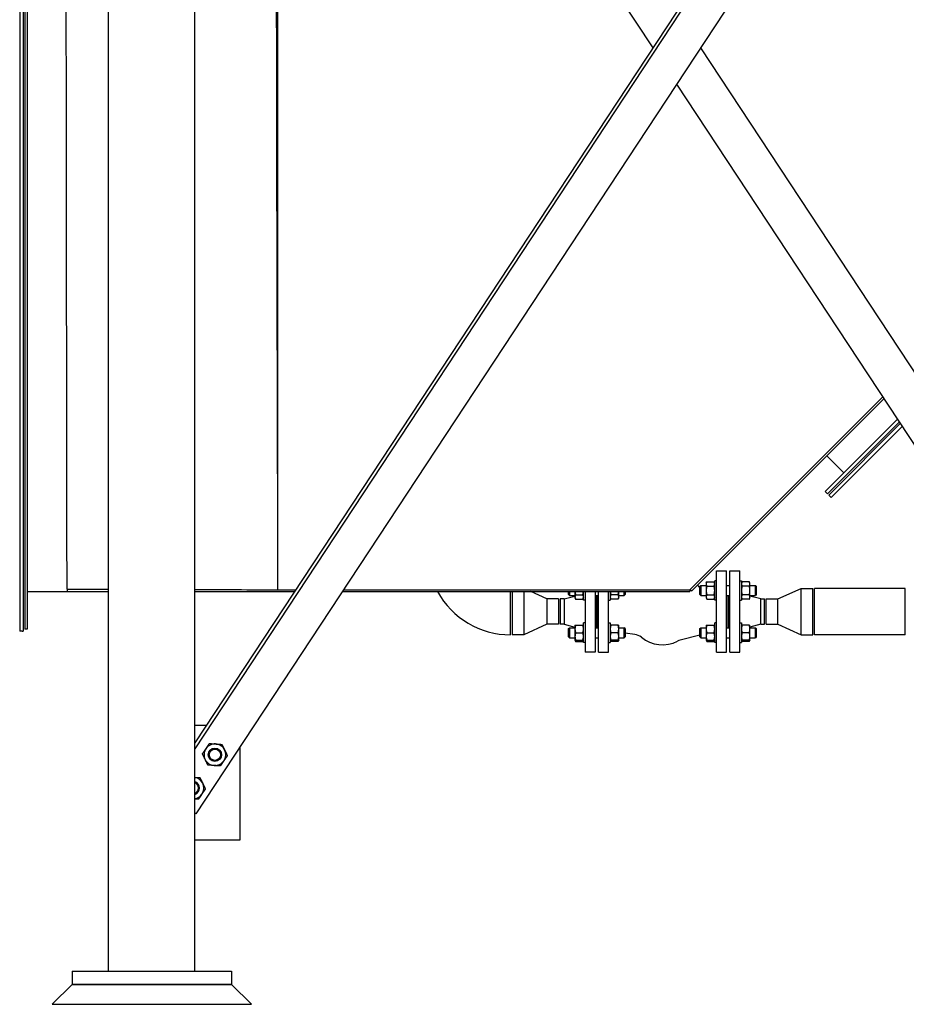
# Model space of a CAD drawing. Header units: inches. Extents: x 36 to 1719, y -84 to 1122.
# Tile 443 of 550: x 1470 to 1536, y 239 to 313. Entities that reach past the tile are written whole.
import ezdxf

# ---------------------------------------------------------------- set-up
doc = ezdxf.new("R2010")
doc.units = ezdxf.units.IN
doc.header["$LTSCALE"] = 48
doc.header["$MEASUREMENT"] = 0
doc.layers.add('Visible (ANSI)', color=7, linetype='Continuous', lineweight=30)

msp = doc.modelspace()

# ---------------------------------------------------------------- linework, layer by layer
at = {"layer": 'Visible (ANSI)'}
for p, q in [((1476.34812, 241.60943), (1476.34812, 402.54693)), ((1482.84812, 241.60943), (1482.84812, 402.54693)), ((1469.66162, 390.26568), (1469.66162, 267.20328)), ((1469.91162, 390.26568), (1469.91162, 267.20328)), ((1470.03662, 390.10943), (1470.03662, 267.35943)), ((1470.22412, 390.10943), (1470.22412, 267.35943)), ((1555.27575, 368.76849), (1482.84812, 258.79481)), ((1555.34812, 368.42385), (1482.84812, 258.34028)), ((1555.34812, 363.42405), (1482.92049, 253.45036)), ((1483.71517, 362.10752), (1517.30204, 311.10943)), ((1489.09912, 270.31515), (1489.09912, 353.93257)), ((1520.8942, 311.10943), (1554.48107, 260.11133)), ((1519.09812, 308.38226), (1551.97562, 258.46127)), ((1520.09912, 270.31515), (1534.61123, 284.82725)), ((1520.2317, 270.22684), (1534.69894, 284.69408)), ((1535.71675, 283.14863), (1530.27713, 277.70901)), ((1535.85714, 282.93547), (1530.45391, 277.53224)), ((1535.92733, 282.82889), (1530.5423, 277.44385)), ((1536.06772, 282.61572), (1530.71907, 277.26707)), ((1530.40971, 280.40486), (1531.69135, 279.12323)), ((1530.27713, 277.70901), (1530.45391, 277.53224)), ((1530.5423, 277.44385), (1530.71907, 277.26707)), ((1522.09912, 271.73093), (1522.84662, 271.73093)), ((1522.09912, 265.61093), (1522.09912, 271.73093)), ((1522.84662, 265.61093), (1522.84662, 271.73093)), ((1523.09412, 271.73093), (1523.84412, 271.73093)), ((1523.09412, 265.61093), (1523.09412, 271.73093)), ((1523.84412, 265.61093), (1523.84412, 271.73093)), ((1520.84662, 270.57442), (1520.90912, 270.63692)), ((1520.84662, 269.94942), (1520.84662, 270.57442)), ((1520.90912, 270.63692), (1520.90912, 269.88692)), ((1520.90912, 270.63692), (1521.32412, 270.63692)), ((1521.32412, 270.82442), (1521.37436, 270.91144)), ((1521.32412, 270.82442), (1521.32412, 270.74906)), ((1521.32412, 270.74906), (1521.32412, 270.26192)), ((1521.37436, 270.91144), (1521.91488, 270.91144)), ((1521.37436, 270.58668), (1521.91488, 270.58668)), ((1521.96512, 270.82442), (1521.91488, 270.91144)), ((1522.09912, 270.99642), (1521.96512, 270.99642)), ((1521.96512, 269.52742), (1521.96512, 270.99642)), ((1522.84662, 270.63692), (1523.09412, 270.63692)), ((1523.84412, 270.99642), (1523.97812, 270.99642)), ((1523.97812, 270.99642), (1523.97812, 269.52742)), ((1523.97812, 270.82442), (1524.02836, 270.91144)), ((1524.56888, 270.91144), (1524.02836, 270.91144)), ((1524.56888, 270.58668), (1524.02836, 270.58668)), ((1524.61912, 270.82442), (1524.56888, 270.91144)), ((1524.61912, 270.74906), (1524.61912, 270.82442)), ((1524.61912, 270.26192), (1524.61912, 270.74906)), ((1524.61912, 270.63692), (1525.03412, 270.63692)), ((1525.09662, 270.57442), (1525.03412, 270.63692)), ((1525.03412, 269.88692), (1525.03412, 270.63692)), ((1525.09662, 270.57442), (1525.09662, 269.94942)), ((1470.22412, 270.17193), (1473.22412, 270.17193)), ((1473.22412, 270.35943), (1473.22412, 270.17193)), ((1473.22412, 270.17193), (1476.34812, 270.17193)), ((1482.84812, 270.17193), (1490.34098, 270.17193)), ((1489.09912, 270.31515), (1490.43531, 270.31515)), ((1493.93315, 270.17193), (1520.09912, 270.17193)), ((1494.02747, 270.31515), (1520.09912, 270.31515)), ((1506.59412, 266.92093), (1506.59412, 270.17193)), ((1506.71912, 270.17193), (1506.71912, 266.92093)), ((1507.59412, 270.17193), (1507.59412, 266.92093)), ((1509.34412, 269.62093), (1508.13881, 270.17193)), ((1510.63634, 269.62093), (1511.44912, 269.83848)), ((1510.97162, 269.94942), (1510.97162, 270.17193)), ((1510.97162, 269.94942), (1511.03412, 269.88692)), ((1511.03412, 270.17193), (1511.03412, 269.88692)), ((1511.03412, 269.88692), (1511.44912, 269.88692)), ((1511.44912, 270.17193), (1511.44912, 269.77478)), ((1511.49936, 269.93716), (1512.03988, 269.93716)), ((1512.09012, 269.52742), (1512.09012, 270.17193)), ((1512.22412, 270.17193), (1512.22412, 265.61093)), ((1512.97412, 270.17193), (1512.97412, 265.61093)), ((1512.97412, 269.88692), (1513.22162, 269.88692)), ((1513.03412, 269.88692), (1513.03412, 267.45494)), ((1513.15912, 267.45494), (1513.15912, 269.88692)), ((1513.22162, 265.61093), (1513.22162, 270.17193)), ((1513.96912, 265.61093), (1513.96912, 270.17193)), ((1514.10312, 270.17193), (1514.10312, 269.52742)), ((1514.69388, 269.93716), (1514.15336, 269.93716)), ((1514.74412, 269.77478), (1514.74412, 270.17193)), ((1514.74412, 269.88692), (1515.15912, 269.88692)), ((1515.15912, 269.88692), (1515.15912, 270.17193)), ((1515.22162, 269.94942), (1515.15912, 269.88692)), ((1515.22162, 270.17193), (1515.22162, 269.94942)), ((1520.09912, 270.31515), (1520.09912, 270.17193)), ((1520.12126, 270.33729), (1520.2317, 270.22684)), ((1520.84662, 269.94942), (1520.90912, 269.88692)), ((1520.90912, 269.88692), (1521.32412, 269.88692)), ((1521.32412, 270.26192), (1521.32412, 269.77478)), ((1521.37436, 269.93716), (1521.91488, 269.93716)), ((1522.84662, 269.88692), (1523.09412, 269.88692)), ((1522.90912, 267.45494), (1522.90912, 269.88692)), ((1523.03412, 267.45494), (1523.03412, 269.88692)), ((1524.56888, 269.93716), (1524.02836, 269.93716)), ((1524.61912, 269.77478), (1524.61912, 270.26192)), ((1524.61912, 269.88692), (1525.03412, 269.88692)), ((1525.4319, 269.62093), (1524.61912, 269.83848)), ((1525.09662, 269.94942), (1525.03412, 269.88692)), ((1526.72412, 269.62093), (1528.47412, 270.42093)), ((1528.47412, 270.42093), (1529.34912, 270.42093)), ((1528.47412, 266.92093), (1528.47412, 270.42093)), ((1529.34912, 266.92093), (1529.34912, 270.42093)), ((1536.29912, 270.42093), (1529.47412, 270.42093)), ((1529.47412, 266.92093), (1529.47412, 270.42093)), ((1536.29912, 266.92093), (1536.29912, 270.42093)), ((1510.21912, 269.62093), (1509.34412, 269.62093)), ((1509.34412, 269.62093), (1509.34412, 267.72093)), ((1510.21912, 269.62093), (1510.21912, 267.72093)), ((1510.63634, 269.62093), (1510.34412, 269.62093)), ((1510.34412, 269.62093), (1510.34412, 267.72093)), ((1510.63634, 269.62093), (1510.63634, 267.72093)), ((1511.44912, 269.77478), (1511.44912, 269.69942)), ((1511.44912, 269.69942), (1511.49936, 269.6124)), ((1511.49936, 269.6124), (1512.03988, 269.6124)), ((1512.09012, 269.69942), (1512.03988, 269.6124)), ((1512.22412, 269.52742), (1512.09012, 269.52742)), ((1513.96912, 269.52742), (1514.10312, 269.52742)), ((1514.10312, 269.69942), (1514.15336, 269.6124)), ((1514.69388, 269.6124), (1514.15336, 269.6124)), ((1514.74412, 269.69942), (1514.69388, 269.6124)), ((1514.74412, 269.69942), (1514.74412, 269.77478)), ((1521.32412, 269.77478), (1521.32412, 269.69942)), ((1521.32412, 269.69942), (1521.37436, 269.6124)), ((1521.37436, 269.6124), (1521.91488, 269.6124)), ((1521.96512, 269.69942), (1521.91488, 269.6124)), ((1522.09912, 269.52742), (1521.96512, 269.52742)), ((1523.84412, 269.52742), (1523.97812, 269.52742)), ((1523.97812, 269.69942), (1524.02836, 269.6124)), ((1524.56888, 269.6124), (1524.02836, 269.6124)), ((1524.61912, 269.69942), (1524.56888, 269.6124)), ((1524.61912, 269.69942), (1524.61912, 269.77478)), ((1525.4319, 269.62093), (1525.72412, 269.62093)), ((1525.4319, 267.72093), (1525.4319, 269.62093)), ((1525.72412, 267.72093), (1525.72412, 269.62093)), ((1525.84912, 269.62093), (1526.72412, 269.62093)), ((1525.84912, 267.72093), (1525.84912, 269.62093)), ((1526.72412, 267.72093), (1526.72412, 269.62093)), ((1509.34412, 267.72093), (1507.59412, 266.92093)), ((1510.21912, 267.72093), (1509.34412, 267.72093)), ((1510.63634, 267.72093), (1510.34412, 267.72093)), ((1510.63634, 267.72093), (1511.44912, 267.50337)), ((1511.44912, 267.64244), (1511.44912, 267.36119)), ((1511.49936, 267.64244), (1512.03988, 267.64244)), ((1512.22412, 267.81444), (1512.09012, 267.81444)), ((1512.09012, 266.34544), (1512.09012, 267.81444)), ((1513.96912, 267.81444), (1514.10312, 267.81444)), ((1514.10312, 267.81444), (1514.10312, 266.34544)), ((1514.69388, 267.64244), (1514.15336, 267.64244)), ((1514.74412, 267.36119), (1514.74412, 267.64244)), ((1521.32412, 267.64244), (1521.32412, 267.36119)), ((1521.37436, 267.64244), (1521.91488, 267.64244)), ((1522.09912, 267.81444), (1521.96512, 267.81444)), ((1521.96512, 266.34544), (1521.96512, 267.81444)), ((1523.84412, 267.81444), (1523.97812, 267.81444)), ((1523.97812, 267.81444), (1523.97812, 266.34544)), ((1524.56888, 267.64244), (1524.02836, 267.64244)), ((1525.4319, 267.72093), (1524.61912, 267.50337)), ((1524.61912, 267.36119), (1524.61912, 267.64244)), ((1525.4319, 267.72093), (1525.72412, 267.72093)), ((1525.84912, 267.72093), (1526.72412, 267.72093)), ((1526.72412, 267.72093), (1528.47412, 266.92093)), ((1469.85162, 267.20328), (1469.66162, 267.20328)), ((1469.85162, 267.20328), (1469.91162, 267.20328)), ((1470.22412, 267.35943), (1470.03662, 267.35943)), ((1507.59412, 266.92093), (1506.71912, 266.92093)), ((1510.97162, 267.39244), (1511.03412, 267.45494)), ((1510.97162, 266.76744), (1510.97162, 267.39244)), ((1511.03412, 267.45494), (1511.03412, 266.70494)), ((1511.03412, 267.45494), (1511.44912, 267.45494)), ((1511.44912, 267.36119), (1511.44912, 266.79869)), ((1511.49936, 267.07994), (1512.03988, 267.07994)), ((1512.97412, 267.45494), (1513.22162, 267.45494)), ((1514.69388, 267.07994), (1514.15336, 267.07994)), ((1514.74412, 267.45494), (1515.15912, 267.45494)), ((1514.74412, 266.79869), (1514.74412, 267.36119)), ((1515.22162, 267.39244), (1515.15912, 267.45494)), ((1515.15912, 266.70494), (1515.15912, 267.45494)), ((1515.22162, 267.39244), (1515.22162, 266.76744)), ((1515.94733, 266.95841), (1515.22162, 267.05838)), ((1520.84662, 266.90432), (1519.36845, 266.51887)), ((1520.84662, 267.39244), (1520.90912, 267.45494)), ((1520.84662, 266.76744), (1520.84662, 267.39244)), ((1520.90912, 267.45494), (1520.90912, 266.70494)), ((1520.90912, 267.45494), (1521.32412, 267.45494)), ((1521.32412, 267.36119), (1521.32412, 266.79869)), ((1521.37436, 267.07994), (1521.91488, 267.07994)), ((1522.84662, 267.45494), (1523.09412, 267.45494)), ((1524.56888, 267.07994), (1524.02836, 267.07994)), ((1524.61912, 267.45494), (1525.03412, 267.45494)), ((1524.61912, 266.79869), (1524.61912, 267.36119)), ((1525.09662, 267.39244), (1525.03412, 267.45494)), ((1525.03412, 266.70494), (1525.03412, 267.45494)), ((1525.09662, 267.39244), (1525.09662, 266.76744)), ((1528.47412, 266.92093), (1529.34912, 266.92093)), ((1536.29912, 266.92093), (1529.47412, 266.92093)), ((1510.97162, 266.76744), (1511.03412, 266.70494)), ((1511.03412, 266.70494), (1511.44912, 266.70494)), ((1511.44912, 266.79869), (1511.44912, 266.51744)), ((1511.44912, 266.51744), (1511.49936, 266.43042)), ((1511.49936, 266.51744), (1512.03988, 266.51744)), ((1511.49936, 266.43042), (1512.03988, 266.43042)), ((1512.09012, 266.51744), (1512.03988, 266.43042)), ((1512.22412, 266.34544), (1512.09012, 266.34544)), ((1512.97412, 266.70494), (1513.22162, 266.70494)), ((1513.96912, 266.34544), (1514.10312, 266.34544)), ((1514.10312, 266.51744), (1514.15336, 266.43042)), ((1514.69388, 266.51744), (1514.15336, 266.51744)), ((1514.69388, 266.43042), (1514.15336, 266.43042)), ((1514.74412, 266.51744), (1514.69388, 266.43042)), ((1514.74412, 266.51744), (1514.74412, 266.79869)), ((1514.74412, 266.70494), (1515.15912, 266.70494)), ((1515.22162, 266.76744), (1515.15912, 266.70494)), ((1520.84662, 266.76744), (1520.90912, 266.70494)), ((1520.90912, 266.70494), (1521.32412, 266.70494)), ((1521.32412, 266.79869), (1521.32412, 266.51744)), ((1521.32412, 266.51744), (1521.37436, 266.43042)), ((1521.37436, 266.51744), (1521.91488, 266.51744)), ((1521.37436, 266.43042), (1521.91488, 266.43042)), ((1521.96512, 266.51744), (1521.91488, 266.43042)), ((1522.09912, 266.34544), (1521.96512, 266.34544)), ((1522.84662, 266.70494), (1523.09412, 266.70494)), ((1523.84412, 266.34544), (1523.97812, 266.34544)), ((1523.97812, 266.51744), (1524.02836, 266.43042)), ((1524.56888, 266.51744), (1524.02836, 266.51744)), ((1524.56888, 266.43042), (1524.02836, 266.43042)), ((1524.61912, 266.51744), (1524.56888, 266.43042)), ((1524.61912, 266.51744), (1524.61912, 266.79869)), ((1524.61912, 266.70494), (1525.03412, 266.70494)), ((1525.09662, 266.76744), (1525.03412, 266.70494)), ((1512.97412, 265.61093), (1512.22412, 265.61093)), ((1513.22162, 265.61093), (1513.96912, 265.61093)), ((1522.09912, 265.61093), (1522.84662, 265.61093)), ((1523.09412, 265.61093), (1523.84412, 265.61093)), ((1482.84812, 260.11133), (1483.71517, 260.11133)), ((1486.22062, 258.46127), (1486.22062, 251.46127)), ((1482.92049, 253.45036), (1482.84812, 253.49803)), ((1486.22062, 251.46127), (1482.84812, 251.46127)), ((1473.59812, 241.60943), (1473.59812, 240.60943)), ((1473.59812, 241.60943), (1485.59812, 241.60943)), ((1485.59812, 241.60943), (1485.59812, 240.60943)), ((1472.09812, 239.10943), (1473.59812, 240.60943)), ((1473.59812, 240.60943), (1485.59812, 240.60943)), ((1485.59812, 240.60943), (1473.59812, 240.60943)), ((1487.09812, 239.10943), (1485.59812, 240.60943)), ((1472.09812, 239.10943), (1487.09812, 239.10943))]:
    msp.add_line(p, q, dxfattribs=at)
for radius in [0.50016, 0.5, 0.42331]:
    msp.add_circle((1484.35165, 257.89607), radius, dxfattribs=at)
for centre, radius, start, end in [((1521.53412, 271.19821), 1, 211.4619281, 226.5674634), ((1506.59412, 273.17093), 6.25, 208.6749527, 270), ((1515.81086, 265.96776), 1, 50.563833, 82.1562261), ((1518.03412, 268.67093), 2.5, 230.563833, 296.9575702), ((1519.62078, 265.55123), 1, 104.6151361, 116.9575702), ((1484.35165, 257.89607), 0.8125, 85.9239415, 145.9239415), ((1484.35165, 257.89607), 0.8125, 25.9239415, 85.9239415), ((1484.35165, 257.89607), 0.8125, 145.9239415, 205.9239415), ((1484.35165, 257.89607), 0.8125, 325.9239415, 25.9239415), ((1484.35165, 257.89607), 0.8125, 205.9239415, 265.9239415), ((1484.35165, 257.89607), 0.8125, 265.9239415, 325.9239415), ((1482.70158, 255.39062), 0.8125, 26.1051473, 79.6096776), ((1482.70158, 255.39062), 0.50016, 287.0365042, 72.9634958), ((1482.70158, 255.39062), 0.5, 287.0420606, 72.9579394), ((1482.70158, 255.39062), 0.42332, 290.2529258, 69.7470742), ((1482.70158, 255.39062), 0.8125, 326.1051473, 26.1051473), ((1482.70158, 255.39062), 0.8125, 280.3903224, 326.1051473)]:
    msp.add_arc(centre, radius, start, end, dxfattribs=at)
for points, knots in [([(1473.22412, 270.35943), (1473.22411, 270.36594), (1473.2241, 270.37246), (1473.22233, 271.60685), (1473.22057, 272.83471), (1473.21705, 275.29163), (1473.2153, 276.51762), (1473.21005, 280.2109), (1473.20661, 282.65245), (1473.19634, 290.08278), (1473.18992, 294.90387), (1473.17128, 309.85074), (1473.16098, 319.44308), (1473.13451, 348.59705), (1473.12273, 368.45959), (1473.11408, 387.29693)], [-0.04966273, -0.04966273, -0.04966273, -0.04966273, 0, 0, 9.35635073, 9.35635073, 18.72175773, 18.72175773, 37.51041906, 37.51041906, 75.4494861, 75.4494861, 152.20230179, 152.20230179, 302.04526308, 302.04526308, 302.04526308, 302.04526308]), ([(1489.09912, 270.31515), (1489.06455, 282.70733), (1489.03154, 295.10203), (1489.00837, 307.49724), (1488.97931, 323.04983), (1488.96342, 338.6027), (1488.95284, 354.15466)], [0, 0, 0, 0, 97.17734919, 97.17734919, 97.17734919, 219.1082394, 219.1082394, 219.1082394, 219.1082394])]:
    msp.add_open_spline(points, degree=3, knots=knots, dxfattribs=at)
for points, weights in [([(1521.37436, 270.91144), (1521.32412, 270.82442), (1521.32412, 270.74906)], [1, 1.0379548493, 1]), ([(1521.32412, 270.74906), (1521.32412, 270.6737), (1521.37436, 270.58668)], [1, 1.0379548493, 1]), ([(1521.37436, 270.58668), (1521.32412, 270.41264), (1521.32412, 270.26192)], [1, 1.0379548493, 1]), ([(1521.96512, 270.74906), (1521.96512, 270.82442), (1521.91488, 270.91144)], [1, 1.0379548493, 1]), ([(1521.91488, 270.58668), (1521.96512, 270.6737), (1521.96512, 270.74906)], [1, 1.0379548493, 1]), ([(1521.96512, 270.26192), (1521.96512, 270.41264), (1521.91488, 270.58668)], [1, 1.0379548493, 1]), ([(1524.02836, 270.91144), (1523.97812, 270.82442), (1523.97812, 270.74906)], [1, 1.0379548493, 1]), ([(1523.97812, 270.74906), (1523.97812, 270.6737), (1524.02836, 270.58668)], [1, 1.0379548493, 1]), ([(1524.02836, 270.58668), (1523.97812, 270.41264), (1523.97812, 270.26192)], [1, 1.0379548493, 1]), ([(1524.61912, 270.74906), (1524.61912, 270.82442), (1524.56888, 270.91144)], [1, 1.0379548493, 1]), ([(1524.56888, 270.58668), (1524.61912, 270.6737), (1524.61912, 270.74906)], [1, 1.0379548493, 1]), ([(1524.61912, 270.26192), (1524.61912, 270.41264), (1524.56888, 270.58668)], [1, 1.0379548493, 1]), ([(1511.49936, 269.93716), (1511.44912, 269.85014), (1511.44912, 269.77478)], [1, 1.0379548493, 1]), ([(1511.45325, 270.17193), (1511.46325, 270.06223), (1511.49936, 269.93716)], [1.01559568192, 1.02698846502, 1]), ([(1512.03988, 269.93716), (1512.07599, 270.06223), (1512.08599, 270.17193)], [1, 1.02698846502, 1.01559568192]), ([(1512.09012, 269.77478), (1512.09012, 269.85014), (1512.03988, 269.93716)], [1, 1.0379548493, 1]), ([(1514.15336, 269.93716), (1514.10312, 269.85014), (1514.10312, 269.77478)], [1, 1.0379548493, 1]), ([(1514.10725, 270.17193), (1514.11725, 270.06223), (1514.15336, 269.93716)], [1.01559568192, 1.02698846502, 1]), ([(1514.69388, 269.93716), (1514.72999, 270.06223), (1514.73999, 270.17193)], [1, 1.02698846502, 1.01559568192]), ([(1514.74412, 269.77478), (1514.74412, 269.85014), (1514.69388, 269.93716)], [1, 1.0379548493, 1]), ([(1521.32412, 270.26192), (1521.32412, 270.1112), (1521.37436, 269.93716)], [1, 1.0379548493, 1]), ([(1521.37436, 269.93716), (1521.32412, 269.85014), (1521.32412, 269.77478)], [1, 1.0379548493, 1]), ([(1521.91488, 269.93716), (1521.96512, 270.1112), (1521.96512, 270.26192)], [1, 1.0379548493, 1]), ([(1521.96512, 269.77478), (1521.96512, 269.85014), (1521.91488, 269.93716)], [1, 1.0379548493, 1]), ([(1523.97812, 270.26192), (1523.97812, 270.1112), (1524.02836, 269.93716)], [1, 1.0379548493, 1]), ([(1524.02836, 269.93716), (1523.97812, 269.85014), (1523.97812, 269.77478)], [1, 1.0379548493, 1]), ([(1524.56888, 269.93716), (1524.61912, 270.1112), (1524.61912, 270.26192)], [1, 1.0379548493, 1]), ([(1524.61912, 269.77478), (1524.61912, 269.85014), (1524.56888, 269.93716)], [1, 1.0379548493, 1]), ([(1511.44912, 269.77478), (1511.44912, 269.69942), (1511.49936, 269.6124)], [1, 1.0379548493, 1]), ([(1512.03988, 269.6124), (1512.09012, 269.69942), (1512.09012, 269.77478)], [1, 1.0379548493, 1]), ([(1514.10312, 269.77478), (1514.10312, 269.69942), (1514.15336, 269.6124)], [1, 1.0379548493, 1]), ([(1514.69388, 269.6124), (1514.74412, 269.69942), (1514.74412, 269.77478)], [1, 1.0379548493, 1]), ([(1521.32412, 269.77478), (1521.32412, 269.69942), (1521.37436, 269.6124)], [1, 1.0379548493, 1]), ([(1521.91488, 269.6124), (1521.96512, 269.69942), (1521.96512, 269.77478)], [1, 1.0379548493, 1]), ([(1523.97812, 269.77478), (1523.97812, 269.69942), (1524.02836, 269.6124)], [1, 1.0379548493, 1]), ([(1524.56888, 269.6124), (1524.61912, 269.69942), (1524.61912, 269.77478)], [1, 1.0379548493, 1]), ([(1511.44912, 267.64244), (1511.44912, 267.64244), (1511.49936, 267.64244)], [1, 1.0379548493, 1]), ([(1511.49936, 267.64244), (1511.44912, 267.49172), (1511.44912, 267.36119)], [1, 1.0379548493, 1]), ([(1512.09012, 267.36119), (1512.09012, 267.49172), (1512.03988, 267.64244)], [1, 1.0379548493, 1]), ([(1512.03988, 267.64244), (1512.09012, 267.64244), (1512.09012, 267.64244)], [1, 1.0379548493, 1]), ([(1514.10312, 267.64244), (1514.10312, 267.64244), (1514.15336, 267.64244)], [1, 1.0379548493, 1]), ([(1514.15336, 267.64244), (1514.10312, 267.49172), (1514.10312, 267.36119)], [1, 1.0379548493, 1]), ([(1514.69388, 267.64244), (1514.74412, 267.64244), (1514.74412, 267.64244)], [1, 1.0379548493, 1]), ([(1514.74412, 267.36119), (1514.74412, 267.49172), (1514.69388, 267.64244)], [1, 1.0379548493, 1]), ([(1521.32412, 267.64244), (1521.32412, 267.64244), (1521.37436, 267.64244)], [1, 1.0379548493, 1]), ([(1521.37436, 267.64244), (1521.32412, 267.49172), (1521.32412, 267.36119)], [1, 1.0379548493, 1]), ([(1521.96512, 267.36119), (1521.96512, 267.49172), (1521.91488, 267.64244)], [1, 1.0379548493, 1]), ([(1521.91488, 267.64244), (1521.96512, 267.64244), (1521.96512, 267.64244)], [1, 1.0379548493, 1]), ([(1523.97812, 267.64244), (1523.97812, 267.64244), (1524.02836, 267.64244)], [1, 1.0379548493, 1]), ([(1524.02836, 267.64244), (1523.97812, 267.49172), (1523.97812, 267.36119)], [1, 1.0379548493, 1]), ([(1524.56888, 267.64244), (1524.61912, 267.64244), (1524.61912, 267.64244)], [1, 1.0379548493, 1]), ([(1524.61912, 267.36119), (1524.61912, 267.49172), (1524.56888, 267.64244)], [1, 1.0379548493, 1]), ([(1511.44912, 267.36119), (1511.44912, 267.23066), (1511.49936, 267.07994)], [1, 1.0379548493, 1]), ([(1511.49936, 267.07994), (1511.44912, 266.92922), (1511.44912, 266.79869)], [1, 1.0379548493, 1]), ([(1512.03988, 267.07994), (1512.09012, 267.23066), (1512.09012, 267.36119)], [1, 1.0379548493, 1]), ([(1512.09012, 266.79869), (1512.09012, 266.92922), (1512.03988, 267.07994)], [1, 1.0379548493, 1]), ([(1514.10312, 267.36119), (1514.10312, 267.23066), (1514.15336, 267.07994)], [1, 1.0379548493, 1]), ([(1514.15336, 267.07994), (1514.10312, 266.92922), (1514.10312, 266.79869)], [1, 1.0379548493, 1]), ([(1514.69388, 267.07994), (1514.74412, 267.23066), (1514.74412, 267.36119)], [1, 1.0379548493, 1]), ([(1514.74412, 266.79869), (1514.74412, 266.92922), (1514.69388, 267.07994)], [1, 1.0379548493, 1]), ([(1521.32412, 267.36119), (1521.32412, 267.23066), (1521.37436, 267.07994)], [1, 1.0379548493, 1]), ([(1521.37436, 267.07994), (1521.32412, 266.92922), (1521.32412, 266.79869)], [1, 1.0379548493, 1]), ([(1521.91488, 267.07994), (1521.96512, 267.23066), (1521.96512, 267.36119)], [1, 1.0379548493, 1]), ([(1521.96512, 266.79869), (1521.96512, 266.92922), (1521.91488, 267.07994)], [1, 1.0379548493, 1]), ([(1523.97812, 267.36119), (1523.97812, 267.23066), (1524.02836, 267.07994)], [1, 1.0379548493, 1]), ([(1524.02836, 267.07994), (1523.97812, 266.92922), (1523.97812, 266.79869)], [1, 1.0379548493, 1]), ([(1524.56888, 267.07994), (1524.61912, 267.23066), (1524.61912, 267.36119)], [1, 1.0379548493, 1]), ([(1524.61912, 266.79869), (1524.61912, 266.92922), (1524.56888, 267.07994)], [1, 1.0379548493, 1]), ([(1511.49936, 266.51744), (1511.44912, 266.51744), (1511.44912, 266.51744)], [1, 1.0379548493, 1]), ([(1511.44912, 266.79869), (1511.44912, 266.66816), (1511.49936, 266.51744)], [1, 1.0379548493, 1]), ([(1511.46058, 266.51744), (1511.47287, 266.4763), (1511.49936, 266.43042)], [1.01895290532, 1.01965956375, 1]), ([(1512.03988, 266.51744), (1512.09012, 266.66816), (1512.09012, 266.79869)], [1, 1.0379548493, 1]), ([(1512.03988, 266.43042), (1512.06637, 266.4763), (1512.07866, 266.51744)], [1, 1.01965956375, 1.01895290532]), ([(1512.09012, 266.51744), (1512.09012, 266.51744), (1512.03988, 266.51744)], [1, 1.0379548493, 1]), ([(1514.15336, 266.51744), (1514.10312, 266.51744), (1514.10312, 266.51744)], [1, 1.0379548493, 1]), ([(1514.10312, 266.79869), (1514.10312, 266.66816), (1514.15336, 266.51744)], [1, 1.0379548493, 1]), ([(1514.11458, 266.51744), (1514.12687, 266.4763), (1514.15336, 266.43042)], [1.01895290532, 1.01965956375, 1]), ([(1514.69388, 266.51744), (1514.74412, 266.66816), (1514.74412, 266.79869)], [1, 1.0379548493, 1]), ([(1514.69388, 266.43042), (1514.72037, 266.4763), (1514.73266, 266.51744)], [1, 1.01965956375, 1.01895290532]), ([(1514.74412, 266.51744), (1514.74412, 266.51744), (1514.69388, 266.51744)], [1, 1.0379548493, 1]), ([(1521.37436, 266.51744), (1521.32412, 266.51744), (1521.32412, 266.51744)], [1, 1.0379548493, 1]), ([(1521.32412, 266.79869), (1521.32412, 266.66816), (1521.37436, 266.51744)], [1, 1.0379548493, 1]), ([(1521.33558, 266.51744), (1521.34787, 266.4763), (1521.37436, 266.43042)], [1.01895290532, 1.01965956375, 1]), ([(1521.91488, 266.51744), (1521.96512, 266.66816), (1521.96512, 266.79869)], [1, 1.0379548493, 1]), ([(1521.91488, 266.43042), (1521.94137, 266.4763), (1521.95366, 266.51744)], [1, 1.01965956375, 1.01895290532]), ([(1521.96512, 266.51744), (1521.96512, 266.51744), (1521.91488, 266.51744)], [1, 1.0379548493, 1]), ([(1524.02836, 266.51744), (1523.97812, 266.51744), (1523.97812, 266.51744)], [1, 1.0379548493, 1]), ([(1523.97812, 266.79869), (1523.97812, 266.66816), (1524.02836, 266.51744)], [1, 1.0379548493, 1]), ([(1523.98958, 266.51744), (1524.00187, 266.4763), (1524.02836, 266.43042)], [1.01895290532, 1.01965956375, 1]), ([(1524.56888, 266.51744), (1524.61912, 266.66816), (1524.61912, 266.79869)], [1, 1.0379548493, 1]), ([(1524.56888, 266.43042), (1524.59537, 266.4763), (1524.60766, 266.51744)], [1, 1.01965956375, 1.01895290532]), ([(1524.61912, 266.51744), (1524.61912, 266.51744), (1524.56888, 266.51744)], [1, 1.0379548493, 1]), ([(1483.67866, 258.35131), (1483.80064, 258.53163), (1483.94149, 258.73986)], [1, 1.0379548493, 1]), ([(1483.94149, 258.73986), (1484.19224, 258.72199), (1484.4094, 258.70651)], [1, 1.0379548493, 1]), ([(1484.4094, 258.70651), (1484.62656, 258.69104), (1484.87731, 258.67317)], [1, 1.0379548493, 1]), ([(1483.41583, 257.96276), (1483.55668, 258.17098), (1483.67866, 258.35131)], [1, 1.0379548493, 1]), ([(1483.62091, 257.54086), (1483.52573, 257.73666), (1483.41583, 257.96276)], [1, 1.0379548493, 1]), ([(1484.87731, 258.67317), (1484.98721, 258.44708), (1485.08239, 258.25127)], [1, 1.0379548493, 1]), ([(1485.08239, 258.25127), (1485.17757, 258.05547), (1485.28747, 257.82938)], [1, 1.0379548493, 1]), ([(1483.82599, 257.11897), (1483.71608, 257.34506), (1483.62091, 257.54086)], [1, 1.0379548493, 1]), ([(1485.02464, 257.44083), (1484.90266, 257.2605), (1484.76181, 257.05228)], [1, 1.0379548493, 1]), ([(1485.28747, 257.82938), (1485.14662, 257.62116), (1485.02464, 257.44083)], [1, 1.0379548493, 1]), ([(1484.2939, 257.08562), (1484.07674, 257.1011), (1483.82599, 257.11897)], [1, 1.0379548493, 1]), ([(1484.76181, 257.05228), (1484.51105, 257.07015), (1484.2939, 257.08562)], [1, 1.0379548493, 1]), ([(1482.84812, 256.19502), (1483.02352, 256.18308), (1483.22479, 256.16938)], [1.01230446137, 1.03023067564, 1]), ([(1483.22479, 256.16938), (1483.3354, 255.94363), (1483.4312, 255.74813)], [1, 1.0379548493, 1]), ([(1483.4312, 255.74813), (1483.52699, 255.55263), (1483.63761, 255.32689)], [1, 1.0379548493, 1]), ([(1483.63761, 255.32689), (1483.49742, 255.11822), (1483.37601, 254.93751)], [1, 1.0379548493, 1]), ([(1483.11441, 254.54813), (1482.9737, 254.55771), (1482.84812, 254.56626)], [1, 1.02094492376, 1.01877344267]), ([(1483.37601, 254.93751), (1483.2546, 254.7568), (1483.11441, 254.54813)], [1, 1.0379548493, 1])]:
    msp.add_rational_spline(points, weights, degree=2, dxfattribs=at)
for points in [[(1473.22412, 270.35943), (1474.26545, 270.35644), (1475.30679, 270.35345), (1476.34812, 270.35047)], [(1482.84812, 270.3321), (1484.93179, 270.32631), (1487.01545, 270.32063), (1489.09912, 270.31515)]]:
    msp.add_open_spline(points, degree=3, dxfattribs=at)

doc.saveas('drawing.dxf')
